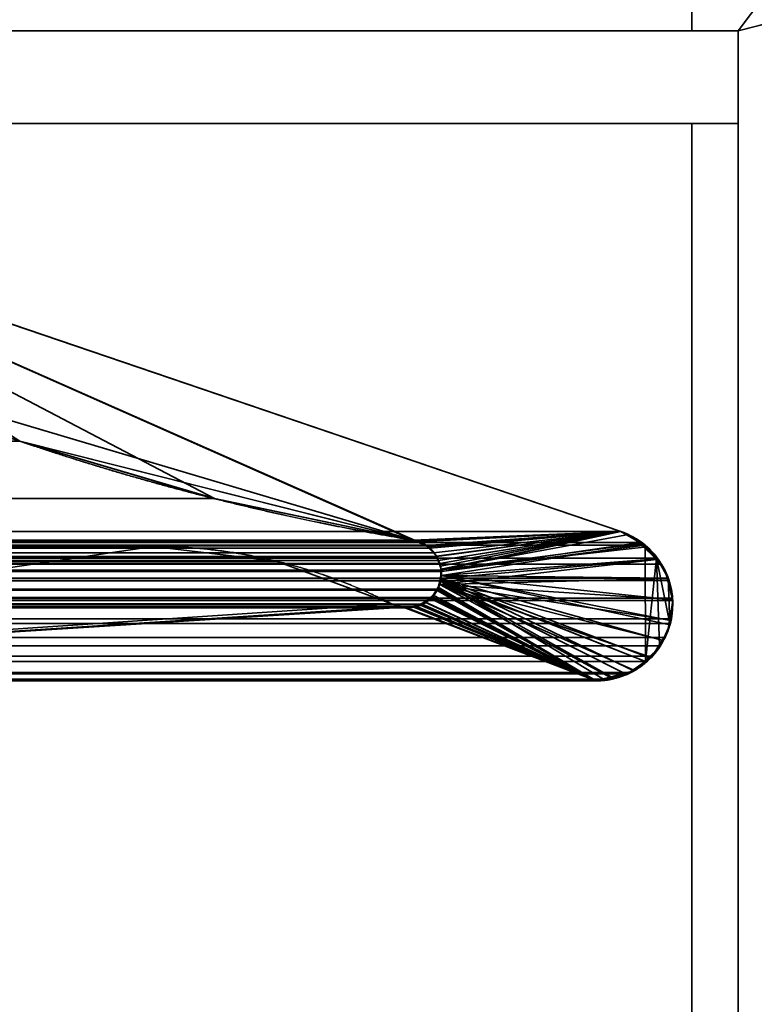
# Model space of a CAD drawing. Header units: millimetres. Extents: x -625 to 3725, y -115 to 86.
# Tile 502 of 656: x 1971.38 to 1975.34, y -2 to 3.31. Entities that reach past the tile are written whole.
import ezdxf

# ---------------------------------------------------------------- set-up
doc = ezdxf.new("R2010")
doc.units = ezdxf.units.MM
doc.layers.add('152', color=7, linetype='Continuous', true_color=0xffffff)

# ---------------------------------------------------------------- blocks, each defined once
blk = doc.blocks.new('UG_SURFACE_002')
at = {"layer": '152', "color": 252, "linetype": 'Continuous', "lineweight": 35}
for points in [[(2187, -14, 2237), (2187, 86, 2237), (813, 86, 2237), (813, -14, 2237)], [(963, -14, 2086.9999), (963, 86, 2086.9999), (2036.9999, 86, 2086.9999), (2036.9999, -14, 2086.9999)]]:
    blk.add_3dface(points, dxfattribs=at)
blk = doc.blocks.new('UG_SURFACE_065')
at = {"layer": '152', "color": 46, "linetype": 'Continuous', "lineweight": 35}
for points in [[(1969.1912, 3.4839, 2017.1912), (1973.2468, 4.6468, 2021.2469), (1973.5824, 4.1368, 2021.5824), (1969.3519, 2.9237, 2017.3519)], [(1026.4176, 4.1368, 2021.5824), (1030.6481, 2.9237, 2017.3519), (1969.3519, 2.9237, 2017.3519), (1973.5824, 4.1368, 2021.5824)], [(1030.6622, 2.3457, 2017.3378), (1025.3831, 0.55, 2022.6169), (1974.6169, 0.55, 2022.6169), (1969.3378, 2.3457, 2017.3378)], [(1969.3378, 2.3457, 2017.3378), (1974.6169, 0.55, 2022.6169), (1973.5169, 0.4984, 2021.5168), (1971.3752, 1.0371, 2019.3753)], [(1027.5595, 0.7232, 2020.4406), (1971.3752, 1.0371, 2019.3753), (1972.4202, 0.7283, 2020.4201)], [(1973.5169, 0.4984, 2021.5168), (1973.4967, 0.5033, 2021.4965), (1971.3752, 1.0371, 2019.3753)], [(1973.4967, 0.5033, 2021.4965), (1972.4202, 0.7283, 2020.4201), (1971.3752, 1.0371, 2019.3753)], [(1972.4202, 0.7283, 2020.4201), (1026.5033, 0.5033, 2021.4965), (1027.5595, 0.7232, 2020.4406)], [(1972.4202, 0.7283, 2020.4201), (1973.4967, 0.5033, 2021.4965), (1026.5033, 0.5033, 2021.4965)], [(1025.2768, 0.4902, 2022.7232), (1974.7232, 0.4902, 2022.7232), (1974.6169, 0.55, 2022.6169), (1025.3831, 0.55, 2022.6169)], [(1974.6169, 0.55, 2022.6169), (1973.523, 0.4969, 2021.523), (1973.5169, 0.4984, 2021.5168)], [(1974.6169, 0.55, 2022.6169), (1973.5869, 0.4608, 2021.5869), (1973.5664, 0.4723, 2021.5664), (1973.523, 0.4969, 2021.523)], [(1973.6246, 0.4154, 2021.6246), (1973.6087, 0.4345, 2021.6086), (1973.5869, 0.4608, 2021.5869), (1974.6169, 0.55, 2022.6169)], [(1973.6344, 0.3934, 2021.6343), (1973.6246, 0.4154, 2021.6246), (1974.6169, 0.55, 2022.6169)], [(1974.6169, 0.55, 2022.6169), (1973.6418, 0.3766, 2021.6417), (1973.6344, 0.3934, 2021.6343)], [(1973.6482, 0.3415, 2021.6482), (1973.6418, 0.3766, 2021.6417), (1974.6169, 0.55, 2022.6169)], [(1973.6496, 0.3336, 2021.6496), (1973.6482, 0.3415, 2021.6482), (1974.6169, 0.55, 2022.6169), (1974.7232, 0.4902, 2022.7232)], [(1974.7491, 0.4757, 2022.7492), (1974.7232, 0.4902, 2022.7232), (1025.2768, 0.4902, 2022.7232), (1025.2509, 0.4757, 2022.7492)], [(1973.523, 0.4969, 2021.523), (1026.4332, 0.4744, 2021.5669), (1026.4399, 0.4802, 2021.56)], [(1973.523, 0.4969, 2021.523), (1973.5664, 0.4723, 2021.5664), (1026.4332, 0.4744, 2021.5669)], [(1026.4399, 0.4802, 2021.56), (1026.4835, 0.4961, 2021.5166), (1973.5169, 0.4984, 2021.5168)], [(1973.5169, 0.4984, 2021.5168), (1973.523, 0.4969, 2021.523), (1026.4399, 0.4802, 2021.56)], [(1026.4835, 0.4961, 2021.5166), (1026.5033, 0.5033, 2021.4965), (1973.4967, 0.5033, 2021.4965)], [(1973.4967, 0.5033, 2021.4965), (1973.5169, 0.4984, 2021.5168), (1026.4835, 0.4961, 2021.5166)], [(1974.7232, 0.4902, 2022.7232), (1974.7491, 0.4757, 2022.7492), (1973.6496, 0.3336, 2021.6496)], [(1025.2509, 0.4757, 2022.7492), (1025.1908, 0.4058, 2022.8093), (1974.8092, 0.4058, 2022.8093)], [(1025.2509, 0.4757, 2022.7492), (1974.8092, 0.4058, 2022.8093), (1974.7491, 0.4757, 2022.7492)], [(1026.3648, 0.3945, 2021.6353), (1026.3903, 0.4364, 2021.6095), (1973.6087, 0.4345, 2021.6086)], [(1973.6087, 0.4345, 2021.6086), (1973.6246, 0.4154, 2021.6246), (1026.3648, 0.3945, 2021.6353)], [(1973.6087, 0.4345, 2021.6086), (1026.3903, 0.4364, 2021.6095), (1026.3921, 0.4393, 2021.6079)], [(1026.3921, 0.4393, 2021.6079), (1026.4332, 0.4744, 2021.5669), (1973.5664, 0.4723, 2021.5664)], [(1973.5664, 0.4723, 2021.5664), (1973.5869, 0.4608, 2021.5869), (1026.3921, 0.4393, 2021.6079)], [(1973.5869, 0.4608, 2021.5869), (1973.6087, 0.4345, 2021.6086), (1026.3921, 0.4393, 2021.6079)], [(1027.2504, 0.3117, 2020.7496), (1972.7576, 0.3899, 2020.7577), (1972.0956, 0.4694, 2020.0956)], [(1972.0956, 0.4694, 2020.0956), (1027.9044, 0.4694, 2020.0956), (1027.2504, 0.3117, 2020.7496)], [(1972.0956, 0.4694, 2020.0956), (1967.1715, 0.4694, 2015.1715), (1032.8285, 0.4694, 2015.1715), (1027.9044, 0.4694, 2020.0956)], [(1967.1715, -0.2556, 2015.1715), (1967.1715, 0.4694, 2015.1715), (1972.0956, 0.4694, 2020.0956)], [(1972.0956, 0.4694, 2020.0956), (1972.7576, 0.3899, 2020.7577), (1973.3828, 0.159, 2021.3828), (1967.1715, -0.2556, 2015.1715)], [(1974.7493, -0.1514, 2022.7492), (1973.646, 0.2862, 2021.646), (1973.6496, 0.3336, 2021.6496), (1974.7491, 0.4757, 2022.7492)], [(1974.7491, 0.4757, 2022.7492), (1974.8092, 0.4058, 2022.8093), (1974.7493, -0.1514, 2022.7492)], [(1025.1284, 0.2982, 2022.8717), (1974.8716, 0.2982, 2022.8717), (1974.8369, 0.3736, 2022.8369)], [(1025.1631, 0.3736, 2022.8369), (1025.1284, 0.2982, 2022.8717), (1974.8369, 0.3736, 2022.8369)], [(1974.8369, 0.3736, 2022.8369), (1974.8092, 0.4058, 2022.8093), (1025.1908, 0.4058, 2022.8093), (1025.1631, 0.3736, 2022.8369)], [(1973.6418, 0.3766, 2021.6417), (1026.3519, 0.3417, 2021.6479), (1026.3522, 0.3501, 2021.6479)], [(1973.6418, 0.3766, 2021.6417), (1973.6482, 0.3415, 2021.6482), (1026.3519, 0.3417, 2021.6479)], [(1026.3522, 0.3501, 2021.6479), (1026.3648, 0.3943, 2021.6353), (1973.6344, 0.3934, 2021.6343)], [(1973.6344, 0.3934, 2021.6343), (1973.6418, 0.3766, 2021.6417), (1026.3522, 0.3501, 2021.6479)], [(1973.6246, 0.4154, 2021.6246), (1026.3648, 0.3943, 2021.6353), (1026.3648, 0.3945, 2021.6353)], [(1973.6246, 0.4154, 2021.6246), (1973.6344, 0.3934, 2021.6343), (1026.3648, 0.3943, 2021.6353)], [(1026.6172, 0.159, 2021.3828), (1972.7646, 0.389, 2020.7646), (1972.7576, 0.3899, 2020.7577)], [(1972.7576, 0.3899, 2020.7577), (1027.2504, 0.3117, 2020.7496), (1026.6172, 0.159, 2021.3828)], [(1026.6172, 0.159, 2021.3828), (1973.3828, 0.159, 2021.3828), (1972.7646, 0.389, 2020.7646)], [(1972.7576, 0.3899, 2020.7577), (1972.7646, 0.389, 2020.7646), (1973.3828, 0.159, 2021.3828)], [(1974.8262, -0.0659, 2022.8262), (1974.7884, -0.1216, 2022.7885), (1974.7493, -0.1514, 2022.7492), (1974.8092, 0.4058, 2022.8093)], [(1974.8092, 0.4058, 2022.8093), (1974.8813, 0.0537, 2022.8813), (1974.8566, -0.021, 2022.8567), (1974.8262, -0.0659, 2022.8262)], [(1974.8813, 0.0537, 2022.8813), (1974.8092, 0.4058, 2022.8093), (1974.8369, 0.3736, 2022.8369), (1974.8716, 0.2982, 2022.8717)], [(1026.3511, 0.302, 2021.6489), (1026.3519, 0.3417, 2021.6479), (1973.6482, 0.3415, 2021.6482)], [(1026.3547, 0.2867, 2021.6453), (1026.3511, 0.302, 2021.6489), (1973.6482, 0.3415, 2021.6482)], [(1973.6482, 0.3415, 2021.6482), (1973.6496, 0.3336, 2021.6496), (1026.3547, 0.2867, 2021.6453)], [(1973.6496, 0.3336, 2021.6496), (1973.646, 0.2862, 2021.646), (1026.3547, 0.2867, 2021.6453)], [(1974.8955, 0.1777, 2022.8953), (1025.1229, 0.2864, 2022.877), (1025.1038, 0.1906, 2022.8961)], [(1974.8771, 0.2864, 2022.877), (1974.8716, 0.2982, 2022.8717), (1025.1284, 0.2982, 2022.8717), (1025.1229, 0.2864, 2022.877)], [(1025.1229, 0.2864, 2022.877), (1974.8955, 0.1777, 2022.8953), (1974.8962, 0.1906, 2022.8961)], [(1974.8962, 0.1906, 2022.8961), (1974.8771, 0.2864, 2022.877), (1025.1229, 0.2864, 2022.877)], [(1026.3609, 0.2602, 2021.6391), (1026.3547, 0.2867, 2021.6453), (1973.646, 0.2862, 2021.646)], [(1026.3609, 0.2602, 2021.6391), (1973.646, 0.2862, 2021.646), (1973.6459, 0.2837, 2021.6458)], [(1973.6459, 0.2837, 2021.6458), (1973.6301, 0.2391, 2021.63), (1026.3609, 0.2602, 2021.6391)], [(1974.5233, -0.2461, 2022.5232), (1974.4836, -0.2556, 2022.4836), (1973.6301, 0.2391, 2021.63), (1973.6459, 0.2837, 2021.6458)], [(1974.7493, -0.1514, 2022.7492), (1973.6459, 0.2837, 2021.6458), (1973.646, 0.2862, 2021.646)], [(1973.6459, 0.2837, 2021.6458), (1974.7493, -0.1514, 2022.7492), (1974.6711, -0.2106, 2022.6712), (1974.6419, -0.2177, 2022.6419)], [(1974.6419, -0.2177, 2022.6419), (1974.5233, -0.2461, 2022.5232), (1973.6459, 0.2837, 2021.6458)], [(1974.8716, 0.2982, 2022.8717), (1974.8771, 0.2864, 2022.877), (1974.8962, 0.1906, 2022.8961), (1974.8955, 0.1777, 2022.8953)], [(1974.8955, 0.1777, 2022.8953), (1974.8899, 0.0794, 2022.8899), (1974.8813, 0.0537, 2022.8813), (1974.8716, 0.2982, 2022.8717)], [(1026.3609, 0.2602, 2021.6391), (1973.6301, 0.2391, 2021.63), (1973.6265, 0.2342, 2021.6265)], [(1973.6265, 0.2342, 2021.6265), (1026.3737, 0.2343, 2021.6262), (1026.3609, 0.2602, 2021.6391)], [(1026.3799, 0.2219, 2021.62), (1026.3737, 0.2343, 2021.6262), (1973.6265, 0.2342, 2021.6265)], [(1026.3799, 0.2219, 2021.62), (1973.6265, 0.2342, 2021.6265), (1973.5984, 0.1947, 2021.5983)], [(1026.3799, 0.2219, 2021.62), (1973.5984, 0.1947, 2021.5983), (1973.5906, 0.1892, 2021.5907)], [(1973.5906, 0.1892, 2021.5907), (1026.4099, 0.1896, 2021.5902), (1026.3799, 0.2219, 2021.62)], [(1973.5984, 0.1947, 2021.5983), (1973.6265, 0.2342, 2021.6265), (1973.6301, 0.2391, 2021.63), (1974.4836, -0.2556, 2022.4836)], [(1025.1038, 0.1906, 2022.8961), (1025.1045, 0.1777, 2022.8953), (1974.8955, 0.1777, 2022.8953)], [(1974.8899, 0.0794, 2022.8899), (1025.1045, 0.1777, 2022.8953), (1025.1101, 0.0794, 2022.8899)], [(1974.8899, 0.0794, 2022.8899), (1974.8955, 0.1777, 2022.8953), (1025.1045, 0.1777, 2022.8953)], [(1026.4214, 0.177, 2021.5786), (1026.4099, 0.1896, 2021.5902), (1973.5906, 0.1892, 2021.5907)], [(1026.4543, 0.1612, 2021.5456), (1026.4214, 0.177, 2021.5786), (1973.5906, 0.1892, 2021.5907)], [(1973.5906, 0.1892, 2021.5907), (1973.5464, 0.1577, 2021.5464), (1026.4543, 0.1612, 2021.5456)], [(1026.4897, 0.1441, 2021.5104), (1026.4543, 0.1612, 2021.5456), (1973.5464, 0.1577, 2021.5464)], [(1973.5464, 0.1577, 2021.5464), (1973.5906, 0.1892, 2021.5907), (1974.4836, -0.2556, 2022.4836)], [(1973.5906, 0.1892, 2021.5907), (1973.5984, 0.1947, 2021.5983), (1974.4836, -0.2556, 2022.4836)], [(1026.4897, 0.1441, 2021.5104), (1973.5464, 0.1577, 2021.5464), (1973.5439, 0.1559, 2021.544)], [(1026.5073, 0.1434, 2021.4927), (1026.4897, 0.1441, 2021.5104), (1973.5439, 0.1559, 2021.544)], [(1973.5439, 0.1559, 2021.544), (1973.4924, 0.1451, 2021.4922), (1026.5073, 0.1434, 2021.4927)], [(1026.5073, 0.1434, 2021.4927), (1973.4924, 0.1451, 2021.4922), (1973.4627, 0.1388, 2021.4627)], [(1026.5636, 0.1413, 2021.4362), (1026.5073, 0.1434, 2021.4927), (1973.4627, 0.1388, 2021.4627)], [(1026.5636, 0.1413, 2021.4362), (1973.4627, 0.1388, 2021.4627), (1973.4341, 0.146, 2021.4341)], [(1973.4341, 0.146, 2021.4341), (1026.5663, 0.1421, 2021.4338), (1026.5636, 0.1413, 2021.4362)], [(1026.5663, 0.1421, 2021.4338), (1973.4341, 0.146, 2021.4341), (1973.3828, 0.159, 2021.3828)], [(1973.3828, 0.159, 2021.3828), (1026.6172, 0.159, 2021.3828), (1026.5663, 0.1421, 2021.4338)], [(1974.4836, -0.2556, 2022.4836), (1967.1715, -0.2556, 2015.1715), (1973.3828, 0.159, 2021.3828), (1973.4341, 0.146, 2021.4341)], [(1973.4341, 0.146, 2021.4341), (1973.4627, 0.1388, 2021.4627), (1974.4836, -0.2556, 2022.4836)], [(1974.4836, -0.2556, 2022.4836), (1973.4627, 0.1388, 2021.4627), (1973.4924, 0.1451, 2021.4922)], [(1973.4924, 0.1451, 2021.4922), (1973.5439, 0.1559, 2021.544), (1974.4836, -0.2556, 2022.4836)], [(1974.4836, -0.2556, 2022.4836), (1973.5439, 0.1559, 2021.544), (1973.5464, 0.1577, 2021.5464)], [(1025.1101, 0.0794, 2022.8899), (1025.1187, 0.0537, 2022.8813), (1974.8813, 0.0537, 2022.8813), (1974.8899, 0.0794, 2022.8899)], [(1974.8813, 0.0537, 2022.8813), (1025.1187, 0.0537, 2022.8813), (1025.1434, -0.021, 2022.8567)], [(1974.8566, -0.021, 2022.8567), (1974.8813, 0.0537, 2022.8813), (1025.1434, -0.021, 2022.8567)], [(1025.1434, -0.021, 2022.8567), (1025.1738, -0.0659, 2022.8262), (1974.8262, -0.0659, 2022.8262), (1974.8566, -0.021, 2022.8567)], [(1974.7884, -0.1216, 2022.7885), (1025.1738, -0.0659, 2022.8262), (1025.2116, -0.1216, 2022.7885)], [(1974.7884, -0.1216, 2022.7885), (1974.8262, -0.0659, 2022.8262), (1025.1738, -0.0659, 2022.8262)], [(1025.2116, -0.1216, 2022.7885), (1025.2507, -0.1514, 2022.7492), (1974.7493, -0.1514, 2022.7492), (1974.7884, -0.1216, 2022.7885)], [(1974.7493, -0.1514, 2022.7492), (1025.2507, -0.1514, 2022.7492), (1025.3289, -0.2106, 2022.6712)], [(1974.6711, -0.2106, 2022.6712), (1974.7493, -0.1514, 2022.7492), (1025.3289, -0.2106, 2022.6712)], [(1025.3289, -0.2106, 2022.6712), (1025.3581, -0.2177, 2022.6419), (1974.6419, -0.2177, 2022.6419), (1974.6711, -0.2106, 2022.6712)], [(1025.4767, -0.2461, 2022.5232), (1974.5233, -0.2461, 2022.5232), (1974.6419, -0.2177, 2022.6419), (1025.3581, -0.2177, 2022.6419)], [(1025.5164, -0.2556, 2022.4836), (1974.4836, -0.2556, 2022.4836), (1974.5233, -0.2461, 2022.5232), (1025.4767, -0.2461, 2022.5232)], [(1967.1715, -0.2556, 2015.1715), (1974.4836, -0.2556, 2022.4836), (1025.5164, -0.2556, 2022.4836), (1032.8285, -0.2556, 2015.1715)]]:
    blk.add_3dface(points, dxfattribs=at)
blk = doc.blocks.new('UG_SURFACE_066')
at = {"layer": '152', "color": 46, "linetype": 'Continuous', "lineweight": 35}
for points in [[(1969.1912, 3.4839, -3), (1973.2468, 4.6468, -3), (1973.5824, 4.1368, -3), (1969.3519, 2.9237, -3)], [(1969.3519, 2.9237, 2017.3519), (1973.5824, 4.1368, 2021.5824), (1973.2468, 4.6468, 2021.2469), (1969.1912, 3.4839, 2017.1912)], [(1973.5824, 4.1368, 2021.5824), (1969.3519, 2.9237, 2017.3519), (1969.3519, 2.9237, -3), (1973.5824, 4.1368, -3)], [(1973.4967, 0.5033, -3), (1969.1502, 1.794, -3), (1969.3378, 2.3457, -3)], [(1969.3378, 2.3457, -3), (1973.5695, 0.4741, -3), (1973.5177, 0.4949, -3)], [(1973.5177, 0.4949, -3), (1973.4967, 0.5033, -3), (1969.3378, 2.3457, -3)], [(1973.5695, 0.4741, -3), (1969.3378, 2.3457, -3), (1974.6169, 0.55, -3)], [(1969.3378, 2.3457, 2017.3378), (1971.3752, 1.0371, 2019.3753), (1972.4251, 0.727, 2020.4251)], [(1972.4251, 0.727, 2020.4251), (1973.4967, 0.5033, 2021.4965), (1974.6169, 0.55, 2022.6169), (1969.3378, 2.3457, 2017.3378)], [(1969.3378, 2.3457, 2017.3378), (1974.6169, 0.55, 2022.6169), (1974.6169, 0.55, -3), (1969.3378, 2.3457, -3)], [(1973.4967, 0.5033, -3), (1971.3752, 1.0371, -3), (1969.1502, 1.794, -3)], [(1972.4251, 0.727, 2020.4251), (1971.3752, 1.0371, -3), (1973.4967, 0.5033, -3)], [(1972.4251, 0.727, 2020.4251), (1971.3752, 1.0371, 2019.3753), (1971.3752, 1.0371, -3)], [(1973.4967, 0.5033, -3), (1973.4967, 0.5033, 2021.4965), (1972.4251, 0.727, 2020.4251)], [(1974.6169, 0.55, 2022.6169), (1973.4967, 0.5033, 2021.4965), (1973.518, 0.494, 2021.518)], [(1974.6169, 0.55, 2022.6169), (1973.518, 0.494, 2021.518), (1973.5692, 0.4718, 2021.5693)], [(1973.5692, 0.4718, 2021.5693), (1973.5783, 0.4678, 2021.5783), (1974.6169, 0.55, 2022.6169)], [(1973.5696, 0.474, -3), (1973.5695, 0.4741, -3), (1974.6169, 0.55, -3)], [(1973.6075, 0.4341, -3), (1973.5696, 0.474, -3), (1974.6169, 0.55, -3)], [(1973.5783, 0.4678, 2021.5783), (1973.6085, 0.4338, 2021.6086), (1973.6241, 0.4162, 2021.6241), (1974.6169, 0.55, 2022.6169)], [(1974.6169, 0.55, -3), (1973.6235, 0.4171, -3), (1973.6075, 0.4341, -3)], [(1973.6316, 0.3934, -3), (1973.6235, 0.4171, -3), (1974.6169, 0.55, -3)], [(1973.6241, 0.4162, 2021.6241), (1973.6334, 0.3931, 2021.6334), (1973.6454, 0.3629, 2021.6455), (1974.6169, 0.55, 2022.6169)], [(1973.6474, 0.3471, -3), (1973.6316, 0.3934, -3), (1974.6169, 0.55, -3)], [(1974.6591, 0.533, 2022.6591), (1974.6169, 0.55, 2022.6169), (1973.6454, 0.3629, 2021.6455), (1973.6468, 0.3472, 2021.6467)], [(1973.6468, 0.3472, 2021.6467), (1973.6496, 0.3118, 2021.6496), (1974.7267, 0.4804, 2022.7265), (1974.6591, 0.533, 2022.6591)], [(1974.6169, 0.55, -3), (1974.7276, 0.4853, -3), (1973.6488, 0.3428, -3), (1973.6474, 0.3471, -3)], [(1974.7276, 0.4853, -3), (1974.6169, 0.55, -3), (1974.6169, 0.55, 2022.6169)], [(1974.6169, 0.55, 2022.6169), (1974.6591, 0.533, 2022.6591), (1974.7276, 0.4853, -3)], [(1974.6591, 0.533, 2022.6591), (1974.7267, 0.4804, 2022.7265), (1974.7276, 0.4853, -3)], [(1973.5177, 0.4949, -3), (1973.518, 0.494, 2021.518), (1973.4967, 0.5033, 2021.4965)], [(1973.4967, 0.5033, 2021.4965), (1973.4967, 0.5033, -3), (1973.5177, 0.4949, -3)], [(1973.518, 0.494, 2021.518), (1973.5177, 0.4949, -3), (1973.5695, 0.4741, -3)], [(1973.5695, 0.4741, -3), (1973.5692, 0.4718, 2021.5693), (1973.518, 0.494, 2021.518)], [(1974.7276, 0.4853, -3), (1974.7596, 0.4666, -3), (1973.6488, 0.3428, -3)], [(1973.6496, 0.3118, 2021.6496), (1974.8142, 0.4021, 2022.8143), (1974.8042, 0.42, 2022.804), (1974.7267, 0.4804, 2022.7265)], [(1974.7596, 0.4666, -3), (1974.7276, 0.4853, -3), (1974.7267, 0.4804, 2022.7265)], [(1974.8095, 0.3994, -3), (1974.7596, 0.4666, -3), (1974.7267, 0.4804, 2022.7265)], [(1974.7267, 0.4804, 2022.7265), (1974.8042, 0.42, 2022.804), (1974.8095, 0.3994, -3)], [(1972.0956, 0.4694, 2020.0956), (1972.0956, 0.4694, -3), (1967.1715, 0.4694, -3), (1967.1715, 0.4694, 2015.1715)], [(1967.1715, -0.2556, -3), (1967.1715, 0.4694, -3), (1972.0956, 0.4694, -3)], [(1972.0956, 0.4694, -3), (1972.7577, 0.3907, -3), (1973.3828, 0.159, -3), (1967.1715, -0.2556, -3)], [(1967.1715, -0.2556, 2015.1715), (1973.3828, 0.159, 2021.3828), (1972.7577, 0.3907, 2020.7577), (1972.0956, 0.4694, 2020.0956)], [(1972.0956, 0.4694, 2020.0956), (1967.1715, 0.4694, 2015.1715), (1967.1715, -0.2556, 2015.1715)], [(1972.7577, 0.3907, -3), (1972.0956, 0.4694, -3), (1972.0956, 0.4694, 2020.0956), (1972.7577, 0.3907, 2020.7577)], [(1973.5695, 0.4741, -3), (1973.5696, 0.474, -3), (1973.5692, 0.4718, 2021.5693)], [(1973.5692, 0.4718, 2021.5693), (1973.5696, 0.474, -3), (1973.6075, 0.4341, -3)], [(1973.6075, 0.4341, -3), (1973.5783, 0.4678, 2021.5783), (1973.5692, 0.4718, 2021.5693)], [(1973.6075, 0.4341, -3), (1973.6085, 0.4338, 2021.6086), (1973.5783, 0.4678, 2021.5783)], [(1973.6085, 0.4338, 2021.6086), (1973.6075, 0.4341, -3), (1973.6235, 0.4171, -3)], [(1973.6235, 0.4171, -3), (1973.6241, 0.4162, 2021.6241), (1973.6085, 0.4338, 2021.6086)], [(1973.6441, 0.2973, -3), (1973.6488, 0.3428, -3), (1974.7596, 0.4666, -3), (1974.8095, 0.3994, -3)], [(1972.7577, 0.3907, 2020.7577), (1973.3828, 0.159, 2021.3828), (1973.3828, 0.159, -3), (1972.7577, 0.3907, -3)], [(1973.6241, 0.4162, 2021.6241), (1973.6235, 0.4171, -3), (1973.6316, 0.3934, -3)], [(1973.6316, 0.3934, -3), (1973.6334, 0.3931, 2021.6334), (1973.6241, 0.4162, 2021.6241)], [(1973.6334, 0.3931, 2021.6334), (1973.6316, 0.3934, -3), (1973.6474, 0.3471, -3)], [(1973.6474, 0.3471, -3), (1973.6454, 0.3629, 2021.6455), (1973.6334, 0.3931, 2021.6334)], [(1974.8095, 0.3994, -3), (1973.6407, 0.2647, -3), (1973.6441, 0.2973, -3)], [(1974.8095, 0.3994, -3), (1974.8582, 0.3341, -3), (1974.8673, 0.2965, -3), (1973.6407, 0.2647, -3)], [(1973.6496, 0.3118, 2021.6496), (1974.8731, 0.2979, 2022.8732), (1974.8729, 0.2984, 2022.8729), (1974.8142, 0.4021, 2022.8143)], [(1974.8042, 0.42, 2022.804), (1974.8142, 0.4021, 2022.8143), (1974.8095, 0.3994, -3)], [(1974.8582, 0.3341, -3), (1974.8095, 0.3994, -3), (1974.8142, 0.4021, 2022.8143)], [(1974.8142, 0.4021, 2022.8143), (1974.8729, 0.2984, 2022.8729), (1974.8582, 0.3341, -3)], [(1973.6488, 0.3428, -3), (1973.6441, 0.2973, -3), (1973.6476, 0.2971, 2021.6477)], [(1973.6474, 0.3471, -3), (1973.6468, 0.3472, 2021.6467), (1973.6454, 0.3629, 2021.6455)], [(1973.6496, 0.3118, 2021.6496), (1973.6468, 0.3472, 2021.6467), (1973.6474, 0.3471, -3)], [(1973.6474, 0.3471, -3), (1973.6488, 0.3428, -3), (1973.6476, 0.2971, 2021.6477)], [(1973.6476, 0.2971, 2021.6477), (1973.6496, 0.3118, 2021.6496), (1973.6474, 0.3471, -3)], [(1974.8673, 0.2965, -3), (1974.8582, 0.3341, -3), (1974.8729, 0.2984, 2022.8729)], [(1973.6441, 0.2973, -3), (1973.6407, 0.2647, -3), (1973.6326, 0.2485, 2021.6324)], [(1973.6326, 0.2485, 2021.6324), (1973.6454, 0.2818, 2021.6455), (1973.6441, 0.2973, -3)], [(1974.4836, -0.2556, 2022.4836), (1974.5656, -0.2339, 2022.5656), (1973.6454, 0.2818, 2021.6455), (1973.6326, 0.2485, 2021.6324)], [(1974.8673, 0.2965, -3), (1974.895, 0.1823, -3), (1973.6407, 0.2647, -3)], [(1973.6454, 0.2818, 2021.6455), (1973.6476, 0.2971, 2021.6477), (1973.6441, 0.2973, -3)], [(1973.6476, 0.2971, 2021.6477), (1973.6454, 0.2818, 2021.6455), (1974.5656, -0.2339, 2022.5656), (1974.6872, -0.2018, 2022.6872)], [(1973.6496, 0.3118, 2021.6496), (1973.6476, 0.2971, 2021.6477), (1974.8428, -0.0375, 2022.8429), (1974.8821, 0.0469, 2022.8822)], [(1973.6476, 0.2971, 2021.6477), (1974.6872, -0.2018, 2022.6872), (1974.6881, -0.2015, 2022.6882), (1974.766, -0.1298, 2022.7661)], [(1974.766, -0.1298, 2022.7661), (1974.8253, -0.0754, 2022.8252), (1974.8428, -0.0375, 2022.8429), (1973.6476, 0.2971, 2021.6477)], [(1973.6496, 0.3118, 2021.6496), (1974.8851, 0.0703, 2022.8851), (1974.8973, 0.1693, 2022.8972), (1974.8949, 0.1821, 2022.8949)], [(1974.8821, 0.0469, 2022.8822), (1974.8851, 0.0703, 2022.8851), (1973.6496, 0.3118, 2021.6496)], [(1974.8949, 0.1821, 2022.8949), (1974.8731, 0.2979, 2022.8732), (1973.6496, 0.3118, 2021.6496)], [(1974.8729, 0.2984, 2022.8729), (1974.8731, 0.2979, 2022.8732), (1974.8673, 0.2965, -3)], [(1974.895, 0.1823, -3), (1974.8673, 0.2965, -3), (1974.8731, 0.2979, 2022.8732)], [(1974.8731, 0.2979, 2022.8732), (1974.8949, 0.1821, 2022.8949), (1974.895, 0.1823, -3)], [(1974.4836, -0.2556, -3), (1973.6007, 0.1972, -3), (1973.6052, 0.2047, -3), (1973.6314, 0.2489, -3)], [(1973.6314, 0.2489, -3), (1973.6052, 0.2047, -3), (1973.6055, 0.2057, 2021.6055)], [(1973.6055, 0.2057, 2021.6055), (1973.626, 0.2317, 2021.626), (1973.6314, 0.2489, -3)], [(1974.4836, -0.2556, 2022.4836), (1973.626, 0.2317, 2021.626), (1973.6055, 0.2057, 2021.6055)], [(1973.626, 0.2317, 2021.626), (1973.6326, 0.2485, 2021.6324), (1973.6314, 0.2489, -3)], [(1973.6326, 0.2485, 2021.6324), (1973.626, 0.2317, 2021.626), (1974.4836, -0.2556, 2022.4836)], [(1973.6407, 0.2647, -3), (1973.6314, 0.2489, -3), (1973.6326, 0.2485, 2021.6324)], [(1973.6314, 0.2489, -3), (1973.6407, 0.2647, -3), (1974.5657, -0.2389, -3), (1974.4836, -0.2556, -3)], [(1973.6407, 0.2647, -3), (1974.8802, 0.0709, -3), (1974.8702, 0.0105, -3), (1974.84, -0.0369, -3)], [(1973.6407, 0.2647, -3), (1974.895, 0.1823, -3), (1974.8971, 0.1735, -3), (1974.8802, 0.0709, -3)], [(1973.6407, 0.2647, -3), (1974.6834, -0.1965, -3), (1974.6455, -0.2226, -3), (1974.5657, -0.2389, -3)], [(1973.6407, 0.2647, -3), (1974.7816, -0.1289, -3), (1974.7691, -0.1375, -3), (1974.6834, -0.1965, -3)], [(1974.84, -0.0369, -3), (1974.7816, -0.1289, -3), (1973.6407, 0.2647, -3)], [(1973.5146, 0.1452, 2021.5144), (1973.5605, 0.1706, 2021.5604), (1973.5596, 0.1688, -3)], [(1973.5605, 0.1706, 2021.5604), (1973.5146, 0.1452, 2021.5144), (1974.4836, -0.2556, 2022.4836)], [(1973.5596, 0.1688, -3), (1973.5361, 0.1525, -3), (1973.5146, 0.1452, 2021.5144)], [(1974.4836, -0.2556, -3), (1973.5361, 0.1525, -3), (1973.5596, 0.1688, -3)], [(1973.6007, 0.1972, -3), (1973.5596, 0.1688, -3), (1973.5605, 0.1706, 2021.5604)], [(1973.5596, 0.1688, -3), (1973.6007, 0.1972, -3), (1974.4836, -0.2556, -3)], [(1973.6052, 0.2047, -3), (1973.6007, 0.1972, -3), (1973.5605, 0.1706, 2021.5604)], [(1973.5605, 0.1706, 2021.5604), (1973.5912, 0.1877, 2021.5912), (1973.6052, 0.2047, -3)], [(1974.4836, -0.2556, 2022.4836), (1973.5912, 0.1877, 2021.5912), (1973.5605, 0.1706, 2021.5604)], [(1973.5912, 0.1877, 2021.5912), (1973.6055, 0.2057, 2021.6055), (1973.6052, 0.2047, -3)], [(1973.6055, 0.2057, 2021.6055), (1973.5912, 0.1877, 2021.5912), (1974.4836, -0.2556, 2022.4836)], [(1974.8851, 0.0703, 2022.8851), (1974.8802, 0.0709, -3), (1974.8971, 0.1735, -3)], [(1974.8971, 0.1735, -3), (1974.8973, 0.1693, 2022.8972), (1974.8851, 0.0703, 2022.8851)], [(1974.8971, 0.1735, -3), (1974.895, 0.1823, -3), (1974.8949, 0.1821, 2022.8949)], [(1974.8949, 0.1821, 2022.8949), (1974.8973, 0.1693, 2022.8972), (1974.8971, 0.1735, -3)], [(1974.4836, -0.2556, -3), (1967.1715, -0.2556, -3), (1973.3828, 0.159, -3), (1973.4461, 0.1423, -3)], [(1967.1715, -0.2556, 2015.1715), (1973.419, 0.1451, 2021.4188), (1973.3828, 0.159, 2021.3828)], [(1967.1715, -0.2556, 2015.1715), (1973.5101, 0.1452, 2021.5101), (1973.4455, 0.1451, 2021.4455)], [(1967.1715, -0.2556, 2015.1715), (1974.4836, -0.2556, 2022.4836), (1973.5146, 0.1452, 2021.5144), (1973.5101, 0.1452, 2021.5101)], [(1973.4455, 0.1451, 2021.4455), (1973.419, 0.1451, 2021.4188), (1967.1715, -0.2556, 2015.1715)], [(1973.4461, 0.1423, -3), (1973.3828, 0.159, -3), (1973.3828, 0.159, 2021.3828)], [(1973.3828, 0.159, 2021.3828), (1973.419, 0.1451, 2021.4188), (1973.4461, 0.1423, -3)], [(1973.419, 0.1451, 2021.4188), (1973.4455, 0.1451, 2021.4455), (1973.4461, 0.1423, -3)], [(1973.5096, 0.1479, -3), (1973.4588, 0.139, -3), (1973.4455, 0.1451, 2021.4455)], [(1973.4455, 0.1451, 2021.4455), (1973.5101, 0.1452, 2021.5101), (1973.5096, 0.1479, -3)], [(1973.4588, 0.139, -3), (1973.4461, 0.1423, -3), (1973.4455, 0.1451, 2021.4455)], [(1973.4461, 0.1423, -3), (1973.4588, 0.139, -3), (1974.4836, -0.2556, -3)], [(1974.4836, -0.2556, -3), (1973.4588, 0.139, -3), (1973.5096, 0.1479, -3)], [(1973.5361, 0.1525, -3), (1973.5096, 0.1479, -3), (1973.5101, 0.1452, 2021.5101)], [(1973.5096, 0.1479, -3), (1973.5361, 0.1525, -3), (1974.4836, -0.2556, -3)], [(1973.5101, 0.1452, 2021.5101), (1973.5146, 0.1452, 2021.5144), (1973.5361, 0.1525, -3)], [(1974.8821, 0.0469, 2022.8822), (1974.8702, 0.0105, -3), (1974.8802, 0.0709, -3)], [(1974.8802, 0.0709, -3), (1974.8851, 0.0703, 2022.8851), (1974.8821, 0.0469, 2022.8822)], [(1974.8428, -0.0375, 2022.8429), (1974.84, -0.0369, -3), (1974.8702, 0.0105, -3)], [(1974.8702, 0.0105, -3), (1974.8821, 0.0469, 2022.8822), (1974.8428, -0.0375, 2022.8429)], [(1974.7816, -0.1289, -3), (1974.84, -0.0369, -3), (1974.8428, -0.0375, 2022.8429)], [(1974.7816, -0.1289, -3), (1974.8428, -0.0375, 2022.8429), (1974.8253, -0.0754, 2022.8252)], [(1974.7816, -0.1289, -3), (1974.8253, -0.0754, 2022.8252), (1974.766, -0.1298, 2022.7661)], [(1974.6872, -0.2018, 2022.6872), (1974.6834, -0.1965, -3), (1974.7691, -0.1375, -3)], [(1974.7691, -0.1375, -3), (1974.6881, -0.2015, 2022.6882), (1974.6872, -0.2018, 2022.6872)], [(1974.7691, -0.1375, -3), (1974.766, -0.1298, 2022.7661), (1974.6881, -0.2015, 2022.6882)], [(1974.766, -0.1298, 2022.7661), (1974.7691, -0.1375, -3), (1974.7816, -0.1289, -3)], [(1974.6455, -0.2226, -3), (1974.6872, -0.2018, 2022.6872), (1974.5656, -0.2339, 2022.5656)], [(1974.6455, -0.2226, -3), (1974.6834, -0.1965, -3), (1974.6872, -0.2018, 2022.6872)], [(1967.1715, -0.2556, 2015.1715), (1967.1715, -0.2556, -3), (1974.4836, -0.2556, -3), (1974.4836, -0.2556, 2022.4836)], [(1974.5657, -0.2389, -3), (1974.5656, -0.2339, 2022.5656), (1974.4836, -0.2556, 2022.4836)], [(1974.4836, -0.2556, 2022.4836), (1974.4836, -0.2556, -3), (1974.5657, -0.2389, -3)], [(1974.5656, -0.2339, 2022.5656), (1974.5657, -0.2389, -3), (1974.6455, -0.2226, -3)]]:
    blk.add_3dface(points, dxfattribs=at)
blk = doc.blocks.new('UG_SURFACE_074')
at = {"layer": '152', "color": 14, "linetype": 'Continuous', "lineweight": 35}
for points in [[(2018.8, -17.75, 2066.8001), (2018.8, 11.25, 2066.8001), (981.2, 11.25, 2066.8001), (981.2, -17.75, 2066.8001)], [(2014.75, 8.5, 2062.7501), (2014.75, -29.75, 2062.7501), (985.25, -29.75, 2062.7501), (985.25, 8.5, 2062.7501)]]:
    blk.add_3dface(points, dxfattribs=at)
blk = doc.blocks.new('UG_SURFACE_075')
at = {"layer": '152', "color": 7, "linetype": 'Continuous', "lineweight": 35}
for points in [[(985.25, 8.25, 2062.7501), (985.25, -29.75, 2062.7501), (2014.75, -29.75, 2062.7501), (2014.75, 8.25, 2062.7501)], [(2014.4999, 8.25, 2062.5), (2014.4999, -29.75, 2062.5), (985.5, -29.75, 2062.5), (985.5, 8.25, 2062.5)]]:
    blk.add_3dface(points, dxfattribs=at)
blk = doc.blocks.new('UG_SURFACE_084')
at = {"layer": '152', "color": 31, "linetype": 'Continuous', "lineweight": 35}
for points in [[(2023.2501, -17.75, 2071.25), (2023.2501, 67.25, 2071.25), (976.75, 67.25, 2071.25), (976.75, -17.75, 2071.25)], [(2018.75, 13.25, 2066.75), (2018.75, -17.75, 2066.75), (981.25, -17.75, 2066.75), (981.25, 13.25, 2066.75)], [(2014.25, -27.75, 2062.2499), (2014.25, 13.25, 2062.2499), (985.75, 13.25, 2062.2499), (985.75, -27.75, 2062.2499)], [(2014.25, 13.25, 2062.2499), (1975.25, 3.25, 2023.2501), (1975, 3.25, 2023), (1975, 5, 2023)], [(2014.25, 13.25, 2062.2499), (1975.4752, -29.1827, 2023.4752), (1975.4243, -29.0584, 2023.4241), (1975.25, -27.75, 2023.2501)], [(1975.25, -27.75, 2023.2501), (1975.25, 3.25, 2023.2501), (2014.25, 13.25, 2062.2499)], [(1975, 5, 2023), (1975, 3.25, 2023), (1025, 3.25, 2023), (1025, 5, 2023)], [(1975.25, 3.25, 2023.2501), (1975.25, -27.75, 2023.2501), (1024.75, -27.75, 2023.2501), (1024.75, 3.25, 2023.2501)], [(1975, 3.25, 2023), (1975.25, 3.25, 2023.2501), (1024.75, 3.25, 2023.2501), (1025, 3.25, 2023)]]:
    blk.add_3dface(points, dxfattribs=at)
blk = doc.blocks.new('UG_SURFACE_086')
at = {"layer": '152', "color": 7, "linetype": 'Continuous', "lineweight": 35}
for points in [[(1975.25, 2.75, 2023.2501), (1975, 2.75, 2023), (1025, 2.75, 2023), (1024.75, 2.75, 2023.2501)], [(1024.75, 2.75, 2023.2501), (1024.75, -27.75, 2023.2501), (1975.25, -27.75, 2023.2501), (1975.25, 2.75, 2023.2501)], [(1975, 2.75, 2023), (1975, -27.75, 2023), (1025, -27.75, 2023), (1025, 2.75, 2023)], [(1975, -27.75, 2023), (1975, 2.75, 2023), (1975.25, 2.75, 2023.2501), (1975.25, -27.75, 2023.2501)]]:
    blk.add_3dface(points, dxfattribs=at)
blk = doc.blocks.new('UG_SURFACE_088')
at = {"layer": '152', "color": 31, "linetype": 'Continuous', "lineweight": 35}
for points in [[(1975, 5, 2023), (1975, 3.25, 2023), (1975.25, 3.25, 2023.2501), (2023.2501, 67.25, 2071.25)], [(2023.2501, 67.25, 2071.25), (1975.25, 3.25, 2023.2501), (2014.25, 13.25, 2062.2499)], [(2014.25, 13.25, -3), (1975.25, 3.25, -3), (1975, 3.25, -3), (1975, 5, -3)], [(1975.25, -27.75, -3), (1975.25, 3.25, -3), (2014.25, 13.25, -3), (2014.25, -27.75, -3)], [(2014.25, 13.25, 2062.2499), (1975.25, 3.25, 2023.2501), (1975.25, -27.75, 2023.2501)], [(1975.25, -27.75, 2023.2501), (1975.423, -29.0539, 2023.423), (1975.4236, -29.0551, 2023.4234), (2014.25, 13.25, 2062.2499)], [(1975, 5, -3), (1975, 3.25, -3), (1975, 3.25, 2023), (1975, 5, 2023)], [(1975, 3.25, 2023), (1975, 3.25, -3), (1975.25, 3.25, -3), (1975.25, 3.25, 2023.2501)], [(1975.25, 3.25, -3), (1975.25, -27.75, -3), (1975.25, -27.75, 2023.2501), (1975.25, 3.25, 2023.2501)]]:
    blk.add_3dface(points, dxfattribs=at)
blk = doc.blocks.new('UG_SURFACE_089')
at = {"layer": '152', "color": 7, "linetype": 'Continuous', "lineweight": 35}
for points in [[(1975, 2.75, -3), (1975, -27.75, -3), (1975, -27.75, 2023), (1975, 2.75, 2023)], [(1975.25, -27.75, 2023.2501), (1975.25, 2.75, 2023.2501), (1975, 2.75, 2023), (1975, -27.75, 2023)], [(1975.25, 2.75, 2023.2501), (1975.25, 2.75, -3), (1975, 2.75, -3), (1975, 2.75, 2023)], [(1975.25, -27.75, -3), (1975, -27.75, -3), (1975, 2.75, -3), (1975.25, 2.75, -3)], [(1975.25, 2.75, 2023.2501), (1975.25, -27.75, 2023.2501), (1975.25, -27.75, -3), (1975.25, 2.75, -3)]]:
    blk.add_3dface(points, dxfattribs=at)

msp = doc.modelspace()

# ---------------------------------------------------------------- linework, layer by layer
at = {"layer": '152', "color": 251, "linetype": 'Continuous', "lineweight": -3, "true_color": 0x636466}
for p, q in [((1975, 5, 2023), (1975, 3.25, 2023)), ((1975, 5, -3), (1975, 3.25, -3)), ((1975, 5, 2023), (1975, 3.25, 2023)), ((1975.25, 3.25, 2023.25), (1024.75, 3.25, 2023.25)), ((1975, 3.25, 2023), (1025, 3.25, 2023)), ((1975.25, 3.25, 2023.25), (1975, 3.25, 2023)), ((1975, 3.25, 2023), (1975.25, 3.25, 2023.25)), ((1975, 3.25, -3), (1975, 3.25, 2023)), ((1975, 3.25, -3), (1975.25, 3.25, -3)), ((1975.25, 3.25, 2023.25), (1975.25, -27.75, 2023.25)), ((1975.25, 3.25, -3), (1975.25, 3.25, 2023.25)), ((1975.25, 3.25, 2023.25), (1975.25, -27.75, 2023.25)), ((1975.25, 3.25, -3), (1975.25, -27.75, -3)), ((1975.25, 2.75, 2023.25), (1024.75, 2.75, 2023.25)), ((1975, 2.75, 2023), (1025, 2.75, 2023)), ((1975, 2.75, 2023), (1975.25, 2.75, 2023.25)), ((1975.25, 2.75, -3), (1975, 2.75, -3)), ((1975, 2.75, 2023), (1975, -27.75, 2023)), ((1975.25, 2.75, 2023.25), (1975, 2.75, 2023)), ((1975, 2.75, -3), (1975, -27.75, -3)), ((1975, 2.75, 2023), (1975, -27.75, 2023)), ((1975, 2.75, -3), (1975, 2.75, 2023)), ((1975.25, 2.75, 2023.25), (1975.25, -27.75, 2023.25)), ((1975.25, 2.75, 2023.25), (1975.25, -27.75, 2023.25)), ((1975.25, 2.75, -3), (1975.25, -27.75, -3)), ((1975.25, 2.75, -3), (1975.25, 2.75, 2023.25)), ((1969.3378, 2.3457, -3), (1974.6169, 0.55, -3)), ((1969.3378, 2.3457, 2017.3378), (1974.6169, 0.55, 2022.6169)), ((1974.6169, 0.55, 2022.6169), (1969.3378, 2.3457, 2017.3378)), ((1971.3752, 1.0371, -3), (1969.1501, 1.794, -3)), ((1971.3752, 1.0371, 2019.3752), (1971.3752, 1.0371, -3)), ((1974.6169, 0.55, 2022.6169), (1025.3831, 0.55, 2022.6169)), ((1974.6169, 0.55, -3), (1974.6169, 0.55, 2022.6169)), ((1026.5034, 0.5033, 2021.4966), (1973.4966, 0.5033, 2021.4966)), ((1973.4966, 0.5033, 2021.4966), (1973.4966, 0.5033, -3)), ((1027.9044, 0.4694, 2020.0956), (1972.0956, 0.4694, 2020.0956)), ((1967.1716, 0.4694, -3), (1972.0956, 0.4694, -3)), ((1967.1716, 0.4694, 2015.1716), (1972.0956, 0.4694, 2020.0956)), ((1972.0956, 0.4694, 2020.0956), (1967.1716, 0.4694, 2015.1716)), ((1972.0956, 0.4694, 2020.0956), (1972.0956, 0.4694, -3)), ((1026.6172, 0.159, 2021.3828), (1973.3828, 0.159, 2021.3828)), ((1973.3828, 0.159, 2021.3828), (1973.3828, 0.159, -3)), ((1974.4836, -0.2556, 2022.4836), (1025.5164, -0.2556, 2022.4836)), ((1967.1716, -0.2556, 2015.1716), (1974.4836, -0.2556, 2022.4836)), ((1974.4836, -0.2556, -3), (1967.1716, -0.2556, -3)), ((1974.4836, -0.2556, 2022.4836), (1967.1716, -0.2556, 2015.1716)), ((1974.4836, -0.2556, -3), (1974.4836, -0.2556, 2022.4836))]:
    msp.add_line(p, q, dxfattribs=at)
at = {"layer": '152', "color": 251, "linetype": 'Continuous', "lineweight": -3, "true_color": 0x636466, "extrusion": (0, 0, -1)}
for centre, radius, start, end in [((-1975.7088, 13.7773, 3), 13.4571, 279.46162, 288.78574), ((-1974.4836, 0.1582, 3), 0.4138, 108.7857, 270), ((-1972.0956, -2.3543, 3), 2.8238, 90, 117.1205)]:
    msp.add_arc(centre, radius, start, end, dxfattribs=at)
at = {"layer": '152', "color": 251, "linetype": 'Continuous', "lineweight": -3, "true_color": 0x636466}
msp.add_arc((1973.4665, 0.3223, -3), 0.1835, 242.8795, 80.5384, dxfattribs=at)
for points, knots in [([(1973.4966, 0.5033, 2021.4966), (1973.3165, 0.5333, 2021.3165), (1973.1367, 0.5671, 2021.1367), (1972.7778, 0.642, 2020.7778), (1972.5987, 0.6833, 2020.5987), (1972.0699, 0.8165, 2020.0699), (1971.7212, 0.9194, 2019.7212), (1971.3752, 1.0371, 2019.3752)], [0, 0, 0, 0, 0.252365, 0.252365, 0.50473, 0.50473, 1, 1, 1, 1]), ([(1974.4836, -0.2556, 2022.4836), (1974.547, -0.2556, 2022.547), (1974.6115, -0.241, 2022.6115), (1974.7129, -0.1894, 2022.7129), (1974.7533, -0.1599, 2022.7533), (1974.8145, -0.0933, 2022.8145), (1974.8382, -0.0594, 2022.8382), (1974.8713, 0.0096, 2022.8713), (1974.8829, 0.0438, 2022.8829), (1974.8968, 0.1153, 2022.8968), (1974.8991, 0.1536, 2022.8991), (1974.8936, 0.2235, 2022.8936), (1974.8869, 0.2562, 2022.8869), (1974.8668, 0.3179, 2022.8668), (1974.853, 0.3473, 2022.853), (1974.8122, 0.4142, 2022.8122), (1974.7817, 0.4484, 2022.7817), (1974.7083, 0.5098, 2022.7083), (1974.663, 0.5343, 2022.663), (1974.6169, 0.55, 2022.6169)], [0, 0, 0, 0, 0.195383, 0.195383, 0.331457, 0.331457, 0.431908, 0.431908, 0.511792, 0.511792, 0.59233, 0.59233, 0.663913, 0.663913, 0.738595, 0.738595, 0.854713, 0.854713, 1, 1, 1, 1]), ([(1973.3828, 0.159, 2021.3828), (1973.4083, 0.1459, 2021.4083), (1973.4357, 0.1394, 2021.4357), (1973.4901, 0.1383, 2021.4901), (1973.5179, 0.1438, 2021.5179), (1973.5632, 0.1649, 2021.5632), (1973.582, 0.1777, 2021.582), (1973.6104, 0.2071, 2021.6104), (1973.6214, 0.2221, 2021.6214), (1973.6369, 0.2526, 2021.6369), (1973.6425, 0.2678, 2021.6425), (1973.6493, 0.2997, 2021.6493), (1973.6507, 0.317, 2021.6507), (1973.6487, 0.3484, 2021.6487), (1973.646, 0.363, 2021.646), (1973.6375, 0.3905, 2021.6375), (1973.6315, 0.4036, 2021.6315), (1973.6141, 0.4333, 2021.6141), (1973.6009, 0.4486, 2021.6009), (1973.5673, 0.4778, 2021.5673), (1973.5454, 0.4896, 2021.5454), (1973.5143, 0.4997, 2021.5143), (1973.5055, 0.5018, 2021.5055), (1973.4966, 0.5033, 2021.4966)], [0, 0, 0, 0, 0.148589, 0.148589, 0.298828, 0.298828, 0.410117, 0.410117, 0.491303, 0.491303, 0.555465, 0.555465, 0.620204, 0.620204, 0.677094, 0.677094, 0.735729, 0.735729, 0.826038, 0.826038, 0.951581, 0.951581, 1, 1, 1, 1]), ([(1972.0956, 0.4694, 2020.0956), (1972.2076, 0.4694, 2020.2076), (1972.3197, 0.4628, 2020.3197), (1972.5429, 0.4361, 2020.5429), (1972.6542, 0.416, 2020.6542), (1972.9746, 0.3378, 2020.9746), (1973.1825, 0.2616, 2021.1825), (1973.3828, 0.159, 2021.3828)], [0, 0, 0, 0, 0.255889, 0.255889, 0.511793, 0.511793, 1, 1, 1, 1])]:
    msp.add_open_spline(points, degree=3, knots=knots, dxfattribs=at)
for points, weights in [([(1971.3752, 1.0371, 2019.3752), (1971.8938, 0.8607, 2019.8938), (1972.4214, 0.7126, 2020.4214), (1972.9563, 0.5934, 2020.9563), (1973.4966, 0.5033, 2021.4966)], [1, 0.998345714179, 0.997794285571, 0.998345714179, 1]), ([(1973.3828, 0.159, 2021.3828), (1973.084, 0.312, 2021.084), (1972.7639, 0.4167, 2020.7639), (1972.4313, 0.4694, 2020.4313), (1972.0956, 0.4694, 2020.0956)], [1, 0.986061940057, 0.981415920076, 0.986061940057, 1])]:
    msp.add_rational_spline(points, weights, degree=4, dxfattribs=at)
for points, weights, knots in [([(1974.4836, -0.2556, 2022.4836), (1974.6175, -0.2556, 2022.6175), (1974.7837, -0.1956, 2022.7837), (1974.87, -0.0414, 2022.87), (1974.9137, 0.2227, 2022.9137), (1974.8817, 0.3966, 2022.8817), (1974.7436, 0.5069, 2022.7436), (1974.6169, 0.55, 2022.6169)], [1, 1, 0.96243638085, 1, 1, 0.96243638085, 1, 1], [0, 0, 0, 0, 0, 0.5, 0.5, 0.5, 1, 1, 1, 1, 1]), ([(1973.4966, 0.5033, 2021.4966), (1973.5459, 0.4951, 2021.5459), (1973.5991, 0.4676, 2021.5991), (1973.6314, 0.417, 2021.6314), (1973.6566, 0.3204, 2021.6566), (1973.6533, 0.2606, 2021.6533), (1973.6203, 0.2105, 2021.6203), (1973.5425, 0.148, 2021.5425), (1973.4864, 0.1266, 2021.4864), (1973.4272, 0.1362, 2021.4272), (1973.3828, 0.159, 2021.3828)], [1, 1, 0.982764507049, 1, 1, 0.982764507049, 1, 1, 0.982764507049, 1, 1], [0, 0, 0, 0, 0, 0.333333, 0.333333, 0.333333, 0.666667, 0.666667, 0.666667, 1, 1, 1, 1, 1])]:
    msp.add_rational_spline(points, weights, degree=4, knots=knots, dxfattribs=at)

# ---------------------------------------------------------------- block references
for name in ['UG_SURFACE_002', 'UG_SURFACE_084', 'UG_SURFACE_088', 'UG_SURFACE_065', 'UG_SURFACE_066', 'UG_SURFACE_074', 'UG_SURFACE_075', 'UG_SURFACE_086', 'UG_SURFACE_089']:
    msp.add_blockref(name, (0, 0), dxfattribs=at)

doc.saveas('drawing.dxf')
